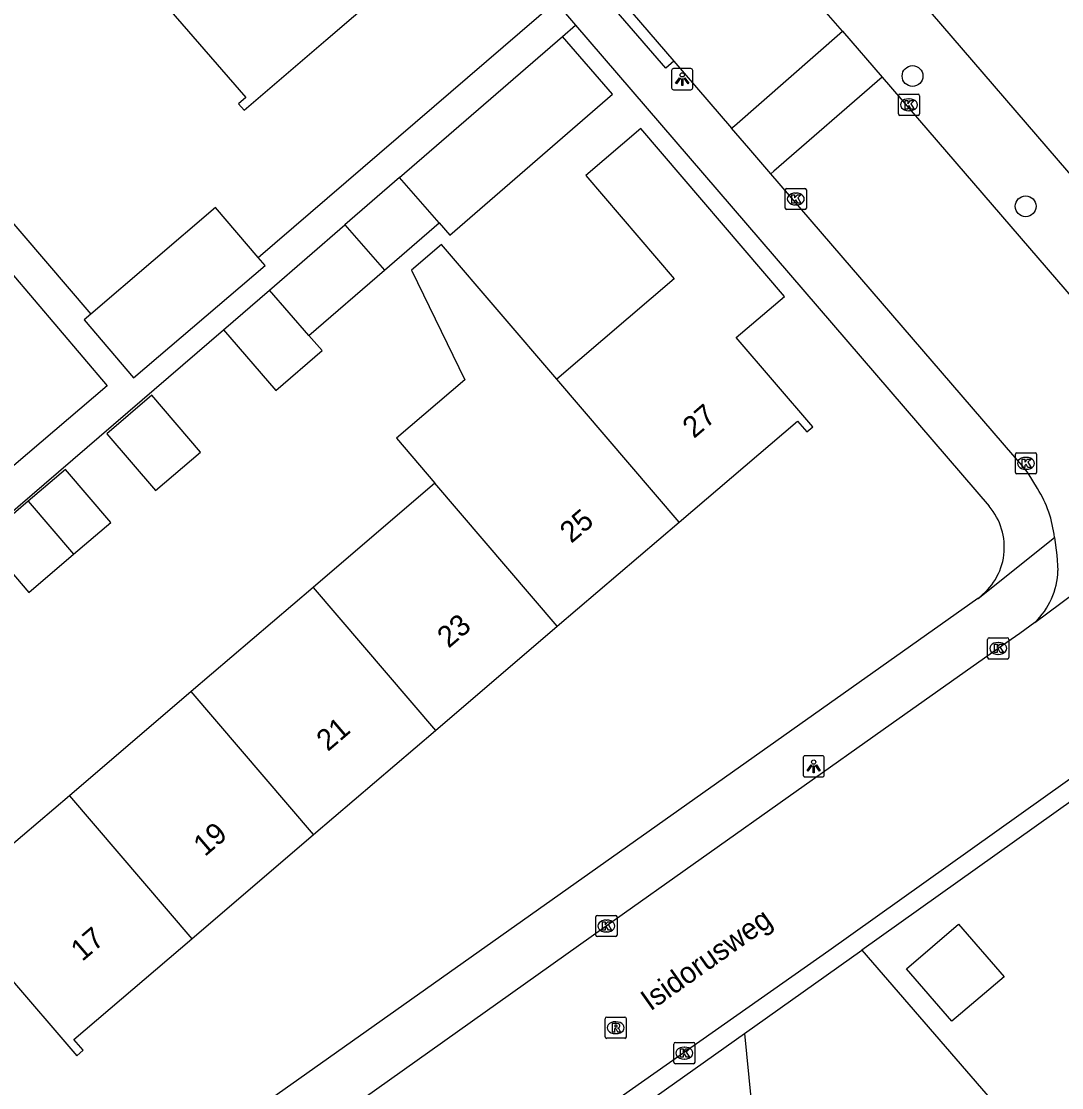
# Model space of a CAD drawing. Extents: x 159353 to 160616, y 385893 to 387321.
# Drawn here: x 160196.4 to 160245.4, y 386440.7 to 386490.9 of the extents above; entities that cross this region are included whole.
import ezdxf

# ---------------------------------------------------------------- set-up
doc = ezdxf.new("R2010")
doc.units = 0
for name, color, linetype in [('IMGEO_Boom', 7, 'Continuous'), ('IMGEO_Groenvoorziening', 7, 'Continuous'), ('IMGEO_Kolk', 7, 'Continuous'), ('IMGEO_Lichtpunt', 7, 'Continuous'), ('IMGEO_Openbare_ruimte_label', 7, 'Continuous'), ('IMGEO_Pand', 7, 'Continuous'), ('IMGEO_Pand_nummerreeks', 7, 'Continuous'), ('IMGEO_Rijbaan_lokaal_open', 7, 'Continuous'), ('IMGEO_Rioolput', 7, 'Continuous'), ('IMGEO_Voetpad_open', 7, 'Continuous')]:
    doc.layers.add(name, color=color, linetype=linetype)

msp = doc.modelspace()

# ---------------------------------------------------------------- linework, layer by layer
at = {"layer": 'IMGEO_Boom'}
for centre in [(160238.373, 386488.368), (160243.703, 386482.226)]:
    msp.add_circle(centre, 0.489, dxfattribs=at)
at = {"layer": 'IMGEO_Groenvoorziening'}
for points in [[(160235.988, 386447.162), (160271.317, 386406.276)], [(160230.453, 386443.23), (160231.461, 386433.006), (160231.588, 386432.453), (160232.01, 386431.828), (160232.475, 386431.503), (160233.03, 386431.335), (160238.95, 386430.837), (160239.693, 386430.674), (160241.109, 386430.121), (160241.766, 386429.736), (160242.7, 386429.005), (160265.57, 386401.071)]]:
    msp.add_lwpolyline(points, dxfattribs=at)
at = {"layer": 'IMGEO_Kolk'}
for p, q in [((160237.704, 386486.586), (160237.704, 386487.438)), ((160237.779, 386487.512), (160238.631, 386487.512)), ((160238.705, 386487.438), (160238.705, 386486.586)), ((160238.192, 386487.292), (160238.217, 386487.292)), ((160238.631, 386486.512), (160237.779, 386486.512)), ((160238.215, 386486.732), (160238.19, 386486.732)), ((160232.371, 386482.145), (160232.371, 386482.997)), ((160232.446, 386483.071), (160233.298, 386483.071)), ((160233.372, 386482.997), (160233.372, 386482.145)), ((160232.859, 386482.851), (160232.884, 386482.851)), ((160233.298, 386482.071), (160232.446, 386482.071)), ((160232.882, 386482.291), (160232.857, 386482.291)), ((160243.218, 386469.683), (160243.218, 386470.535)), ((160243.293, 386470.609), (160244.145, 386470.609)), ((160243.706, 386470.389), (160243.731, 386470.389)), ((160244.219, 386470.535), (160244.219, 386469.683)), ((160243.729, 386469.829), (160243.704, 386469.829)), ((160244.145, 386469.609), (160243.293, 386469.609)), ((160241.911, 386460.957), (160241.911, 386461.809)), ((160241.986, 386461.883), (160242.838, 386461.883)), ((160242.912, 386461.809), (160242.912, 386460.957)), ((160242.399, 386461.663), (160242.424, 386461.663)), ((160242.838, 386460.883), (160241.986, 386460.883)), ((160242.422, 386461.103), (160242.397, 386461.103)), ((160223.446, 386447.87), (160223.446, 386448.722)), ((160223.521, 386448.796), (160224.373, 386448.796)), ((160224.447, 386448.722), (160224.447, 386447.87)), ((160223.934, 386448.576), (160223.959, 386448.576)), ((160224.373, 386447.796), (160223.521, 386447.796)), ((160223.957, 386448.016), (160223.932, 386448.016)), ((160227.12, 386441.878), (160227.12, 386442.73)), ((160227.195, 386442.804), (160228.047, 386442.804)), ((160228.121, 386442.73), (160228.121, 386441.878)), ((160227.608, 386442.584), (160227.633, 386442.584)), ((160228.047, 386441.804), (160227.195, 386441.804)), ((160227.631, 386442.024), (160227.606, 386442.024))]:
    msp.add_line(p, q, dxfattribs=at)
for points in [[(160237.704, 386486.586), (160237.704, 386487.438)], [(160237.779, 386487.512), (160238.631, 386487.512)], [(160238.705, 386487.438), (160238.705, 386486.586)], [(160238.025, 386487.212), (160238.148, 386487.212), (160238.148, 386487.061), (160238.278, 386487.212), (160238.442, 386487.212), (160238.296, 386487.061), (160238.449, 386486.812), (160238.297, 386486.812), (160238.212, 386486.976), (160238.148, 386486.909), (160238.148, 386486.812), (160238.025, 386486.812), (160238.025, 386487.212)], [(160238.631, 386486.512), (160237.779, 386486.512)], [(160232.371, 386482.145), (160232.371, 386482.997)], [(160232.446, 386483.071), (160233.298, 386483.071)], [(160233.372, 386482.997), (160233.372, 386482.145)], [(160232.692, 386482.771), (160232.815, 386482.771), (160232.815, 386482.62), (160232.945, 386482.771), (160233.109, 386482.771), (160232.963, 386482.62), (160233.116, 386482.371), (160232.964, 386482.371), (160232.879, 386482.535), (160232.815, 386482.468), (160232.815, 386482.371), (160232.692, 386482.371), (160232.692, 386482.771)], [(160233.298, 386482.071), (160232.446, 386482.071)], [(160243.218, 386469.683), (160243.218, 386470.535)], [(160243.293, 386470.609), (160244.145, 386470.609)], [(160243.539, 386470.309), (160243.662, 386470.309), (160243.662, 386470.158), (160243.792, 386470.309), (160243.956, 386470.309), (160243.81, 386470.158), (160243.963, 386469.909), (160243.811, 386469.909), (160243.726, 386470.073), (160243.662, 386470.006), (160243.662, 386469.909), (160243.539, 386469.909), (160243.539, 386470.309)], [(160244.219, 386470.535), (160244.219, 386469.683)], [(160244.145, 386469.609), (160243.293, 386469.609)], [(160241.911, 386460.957), (160241.911, 386461.809)], [(160241.986, 386461.883), (160242.838, 386461.883)], [(160242.912, 386461.809), (160242.912, 386460.957)], [(160242.232, 386461.583), (160242.355, 386461.583), (160242.355, 386461.432), (160242.485, 386461.583), (160242.649, 386461.583), (160242.503, 386461.432), (160242.656, 386461.183), (160242.504, 386461.183), (160242.419, 386461.347), (160242.355, 386461.28), (160242.355, 386461.183), (160242.232, 386461.183), (160242.232, 386461.583)], [(160242.838, 386460.883), (160241.986, 386460.883)], [(160223.446, 386447.87), (160223.446, 386448.722)], [(160223.521, 386448.796), (160224.373, 386448.796)], [(160224.447, 386448.722), (160224.447, 386447.87)], [(160223.767, 386448.496), (160223.89, 386448.496), (160223.89, 386448.345), (160224.02, 386448.496), (160224.184, 386448.496), (160224.038, 386448.345), (160224.191, 386448.096), (160224.039, 386448.096), (160223.954, 386448.26), (160223.89, 386448.193), (160223.89, 386448.096), (160223.767, 386448.096), (160223.767, 386448.496)], [(160224.373, 386447.796), (160223.521, 386447.796)], [(160227.12, 386441.878), (160227.12, 386442.73)], [(160227.195, 386442.804), (160228.047, 386442.804)], [(160228.121, 386442.73), (160228.121, 386441.878)], [(160227.441, 386442.504), (160227.564, 386442.504), (160227.564, 386442.353), (160227.694, 386442.504), (160227.858, 386442.504), (160227.712, 386442.353), (160227.865, 386442.104), (160227.713, 386442.104), (160227.628, 386442.268), (160227.564, 386442.201), (160227.564, 386442.104), (160227.441, 386442.104), (160227.441, 386442.504)], [(160228.047, 386441.804), (160227.195, 386441.804)]]:
    msp.add_lwpolyline(points, dxfattribs=at)
for centre, start, end in [((160237.781, 386487.436), 91.552, 178.448), ((160237.781, 386487.436), 91.552, 178.448), ((160238.629, 386487.436), 1.552, 88.448), ((160238.629, 386487.436), 1.552, 88.448), ((160237.781, 386486.588), 181.552, 268.448), ((160237.781, 386486.588), 181.552, 268.448), ((160238.629, 386486.588), 271.552, 358.448), ((160238.629, 386486.588), 271.552, 358.448), ((160232.448, 386482.995), 91.552, 178.448), ((160232.448, 386482.995), 91.552, 178.448), ((160233.296, 386482.995), 1.552, 88.448), ((160233.296, 386482.995), 1.552, 88.448), ((160232.448, 386482.147), 181.552, 268.448), ((160232.448, 386482.147), 181.552, 268.448), ((160233.296, 386482.147), 271.552, 358.448), ((160233.296, 386482.147), 271.552, 358.448), ((160243.295, 386470.533), 91.552, 178.448), ((160243.295, 386470.533), 91.552, 178.448), ((160244.143, 386470.533), 1.552, 88.448), ((160244.143, 386470.533), 1.552, 88.448), ((160243.295, 386469.685), 181.552, 268.448), ((160243.295, 386469.685), 181.552, 268.448), ((160244.143, 386469.685), 271.552, 358.448), ((160244.143, 386469.685), 271.552, 358.448), ((160241.988, 386461.807), 91.552, 178.448), ((160241.988, 386461.807), 91.552, 178.448), ((160242.836, 386461.807), 1.552, 88.448), ((160242.836, 386461.807), 1.552, 88.448), ((160241.988, 386460.959), 181.552, 268.448), ((160241.988, 386460.959), 181.552, 268.448), ((160242.836, 386460.959), 271.552, 358.448), ((160242.836, 386460.959), 271.552, 358.448), ((160223.523, 386448.72), 91.552, 178.448), ((160223.523, 386448.72), 91.552, 178.448), ((160224.371, 386448.72), 1.552, 88.448), ((160224.371, 386448.72), 1.552, 88.448), ((160223.523, 386447.872), 181.552, 268.448), ((160223.523, 386447.872), 181.552, 268.448), ((160224.371, 386447.872), 271.552, 358.448), ((160224.371, 386447.872), 271.552, 358.448), ((160227.197, 386442.728), 91.552, 178.448), ((160227.197, 386442.728), 91.552, 178.448), ((160228.045, 386442.728), 1.552, 88.448), ((160228.045, 386442.728), 1.552, 88.448), ((160227.197, 386441.88), 181.552, 268.448), ((160227.197, 386441.88), 181.552, 268.448), ((160228.045, 386441.88), 271.552, 358.448), ((160228.045, 386441.88), 271.552, 358.448)]:
    msp.add_arc(centre, 0.0765, start, end, dxfattribs=at)
for centre, major_axis, ratio, start_param, end_param in [((160238.191, 386487.012), (-0.387, 0.002), 0.722429, 4.712389, 7.853982), ((160238.216, 386487.012), (-0.39, 0.002), 0.717154, 1.570796, 4.712389), ((160232.858, 386482.571), (-0.387, 0.002), 0.722429, 4.712389, 7.853982), ((160232.883, 386482.571), (-0.39, 0.002), 0.717154, 1.570796, 4.712389), ((160243.705, 386470.109), (-0.387, 0.002), 0.722429, 4.712389, 7.853982), ((160243.73, 386470.109), (-0.39, 0.002), 0.717154, 1.570796, 4.712389), ((160242.398, 386461.383), (-0.387, 0.002), 0.722429, 4.712389, 7.853982), ((160242.423, 386461.383), (-0.39, 0.002), 0.717154, 1.570796, 4.712389), ((160223.933, 386448.296), (-0.387, 0.002), 0.722429, 4.712389, 7.853982), ((160223.958, 386448.296), (-0.39, 0.002), 0.717154, 1.570796, 4.712389), ((160227.607, 386442.304), (-0.387, 0.002), 0.722429, 4.712389, 7.853982), ((160227.632, 386442.304), (-0.39, 0.002), 0.717154, 1.570796, 4.712389)]:
    msp.add_ellipse(centre, major_axis=major_axis, ratio=ratio, start_param=start_param, end_param=end_param, dxfattribs=at)
at = {"layer": 'IMGEO_Lichtpunt'}
for p, q in [((160227.021, 386488.624), (160227.021, 386487.817)), ((160227.021, 386488.624), (160227.021, 386487.817)), ((160227.923, 386488.719), (160227.115, 386488.719)), ((160227.923, 386488.719), (160227.115, 386488.719)), ((160228.017, 386487.817), (160228.017, 386488.624)), ((160228.017, 386487.817), (160228.017, 386488.624)), ((160227.115, 386487.723), (160227.923, 386487.723)), ((160227.115, 386487.723), (160227.923, 386487.723)), ((160233.216, 386456.226), (160233.216, 386455.419)), ((160233.216, 386456.226), (160233.216, 386455.419)), ((160234.118, 386456.321), (160233.31, 386456.321)), ((160234.118, 386456.321), (160233.31, 386456.321)), ((160234.212, 386455.419), (160234.212, 386456.226)), ((160234.212, 386455.419), (160234.212, 386456.226)), ((160233.31, 386455.325), (160234.118, 386455.325)), ((160233.31, 386455.325), (160234.118, 386455.325))]:
    msp.add_line(p, q, dxfattribs=at)
for points in [[(160227.395, 386488.288), (160227.434, 386488.26), (160227.246, 386487.998), (160227.208, 386488.025), (160227.395, 386488.288)], [(160227.497, 386488.24), (160227.544, 386488.24), (160227.544, 386487.918), (160227.497, 386487.918), (160227.497, 386488.24)], [(160227.607, 386488.26), (160227.645, 386488.287), (160227.832, 386488.025), (160227.793, 386487.997), (160227.607, 386488.26)], [(160233.59, 386455.89), (160233.629, 386455.862), (160233.441, 386455.6), (160233.403, 386455.627), (160233.59, 386455.89)], [(160233.692, 386455.842), (160233.739, 386455.842), (160233.739, 386455.52), (160233.692, 386455.52), (160233.692, 386455.842)], [(160233.802, 386455.862), (160233.84, 386455.889), (160234.027, 386455.627), (160233.988, 386455.599), (160233.802, 386455.862)]]:
    msp.add_lwpolyline(points, dxfattribs=at)
for centre in [(160227.52, 386488.422), (160233.715, 386456.024)]:
    msp.add_circle(centre, 0.0994, dxfattribs=at)
for centre, start, end in [((160227.115, 386488.624), 90, 180), ((160227.115, 386488.624), 90, 180), ((160227.923, 386488.624), 0, 90), ((160227.923, 386488.624), 0, 90), ((160227.115, 386487.817), 180, 270), ((160227.115, 386487.817), 180, 270), ((160227.923, 386487.817), 270, 0), ((160227.923, 386487.817), 270, 360), ((160233.31, 386456.226), 90, 180), ((160233.31, 386456.226), 90, 180), ((160234.118, 386456.226), 0, 90), ((160234.118, 386456.226), 0, 90), ((160233.31, 386455.419), 180, 270), ((160233.31, 386455.419), 180, 270), ((160234.118, 386455.419), 270, 0), ((160234.118, 386455.419), 270, 360)]:
    msp.add_arc(centre, 0.0946, start, end, dxfattribs=at)
at = {"layer": 'IMGEO_Pand'}
for points in [[(160201.994, 386492.691), (160202.08, 386492.59), (160202.276, 386492.758), (160206.956, 386487.359), (160206.611, 386487.065), (160206.878, 386486.753), (160210.728, 386490.062), (160214.519, 386493.32), (160214.299, 386493.576), (160213.878, 386493.215), (160209.088, 386498.788)], [(160214.203, 386483.588), (160221.875, 386490.232)], [(160216.059, 386481.444), (160216.562, 386480.864), (160224.235, 386487.507), (160221.875, 386490.232)], [(160227.371, 386467.336), (160232.946, 386472.104), (160233.387, 386471.589), (160233.666, 386471.828), (160230.068, 386476.034), (160232.339, 386477.977), (160225.566, 386485.895), (160222.975, 386483.679), (160227.139, 386478.81), (160221.605, 386474.076)], [(160214.203, 386483.588), (160211.628, 386481.358)], [(160216.059, 386481.444), (160214.203, 386483.588)], [(160207.535, 386479.816), (160205.528, 386482.172), (160199.644, 386477.143)], [(160208.074, 386478.28), (160211.628, 386481.358)], [(160211.628, 386481.358), (160213.484, 386479.214)], [(160213.484, 386479.214), (160216.059, 386481.444)], [(160221.605, 386474.076), (160216.177, 386480.422), (160214.763, 386479.213), (160217.278, 386474.051), (160214.049, 386471.288), (160215.864, 386469.166)], [(160199.644, 386477.143), (160199.335, 386476.878), (160201.667, 386474.14), (160207.86, 386479.434), (160207.535, 386479.816)], [(160209.93, 386476.137), (160213.484, 386479.214)], [(160205.899, 386476.396), (160208.074, 386478.28)], [(160209.93, 386476.137), (160208.074, 386478.28)], [(160205.899, 386476.396), (160208.371, 386473.542), (160210.546, 386475.426), (160209.93, 386476.137)], [(160227.371, 386467.336), (160221.605, 386474.076)], [(160202.703, 386468.82), (160204.824, 386470.633), (160202.529, 386473.317), (160200.409, 386471.504), (160202.703, 386468.82)], [(160198.839, 386465.822), (160200.592, 386467.32), (160198.452, 386469.823), (160196.698, 386468.324)], [(160215.864, 386469.166), (160210.122, 386464.255)], [(160221.63, 386462.425), (160215.864, 386469.166)], [(160196.698, 386468.324), (160194.588, 386466.52), (160194.661, 386466.433), (160196.726, 386464.016), (160198.839, 386465.822)], [(160196.698, 386468.324), (160198.839, 386465.822)], [(160221.63, 386462.425), (160227.371, 386467.336)], [(160210.122, 386464.255), (160204.381, 386459.344)], [(160210.122, 386464.255), (160215.889, 386457.514)], [(160215.889, 386457.514), (160221.63, 386462.425)], [(160204.381, 386459.344), (160198.64, 386454.434)], [(160210.148, 386452.603), (160204.381, 386459.344)], [(160210.148, 386452.603), (160215.889, 386457.514)], [(160198.64, 386454.434), (160195.699, 386451.918), (160193.37, 386451.902), (160192.024, 386450.751), (160190.75, 386452.241), (160188.264, 386450.115), (160193.405, 386444.104), (160195.676, 386446.047), (160198.985, 386442.178), (160199.289, 386442.437), (160198.855, 386442.944), (160204.406, 386447.692)], [(160198.64, 386454.434), (160204.406, 386447.692)], [(160204.406, 386447.692), (160210.148, 386452.603)], [(160240.225, 386443.814), (160238.095, 386446.28), (160240.536, 386448.389), (160242.683, 386445.904), (160240.225, 386443.814)]]:
    msp.add_lwpolyline(points, dxfattribs=at)
at = {"layer": 'IMGEO_Rijbaan_lokaal_open'}
for points in [[(160235.069, 386490.479), (160233.419, 386492.392), (160225.539, 386501.7)], [(160220.931, 386496.271), (160227.127, 386489.068)], [(160229.847, 386485.907), (160229.986, 386486.026), (160235.069, 386490.479)], [(160235.069, 386490.479), (160236.934, 386488.316)], [(160227.127, 386489.068), (160229.847, 386485.907)], [(160236.934, 386488.316), (160231.836, 386483.889), (160231.691, 386483.764)], [(160236.934, 386488.316), (160248.194, 386475.258), (160248.841, 386474.425), (160249.521, 386473.624), (160250.27, 386472.879)], [(160231.691, 386483.764), (160230.659, 386484.963), (160229.847, 386485.907)], [(160244.268, 386468.92), (160243.822, 386469.647), (160243.539, 386470.009), (160243.103, 386470.502), (160231.691, 386483.764)], [(160244.136, 386462.61), (160256.159, 386471.544)], [(160245.057, 386466.616), (160245.166, 386465.776), (160245.225, 386465.05)], [(160208.496, 386428.903), (160211.005, 386430.675), (160234.429, 386447.14), (160260.249, 386465.546)], [(160244.136, 386462.61), (160243.423, 386462.08), (160242.413, 386461.382), (160237.363, 386457.807), (160223.943, 386448.292), (160209.919, 386438.317), (160204.79, 386434.676), (160204.629, 386434.575)]]:
    msp.add_lwpolyline(points, dxfattribs=at)
for centre, radius, start, end in [((160239.564, 386466.022), 5.525, 6.1707, 31.6366), ((160241.684, 386465.167), 3.543, 313.7934, 358.1031)]:
    msp.add_arc(centre, radius, start, end, dxfattribs=at)
at = {"layer": 'IMGEO_Rioolput'}
for p, q in [((160223.884, 386443.074), (160223.884, 386443.926)), ((160223.959, 386444), (160224.811, 386444)), ((160224.372, 386443.78), (160224.397, 386443.78)), ((160224.885, 386443.926), (160224.885, 386443.074)), ((160224.395, 386443.22), (160224.37, 386443.22)), ((160224.811, 386443), (160223.959, 386443))]:
    msp.add_line(p, q, dxfattribs=at)
for points in [[(160223.884, 386443.074), (160223.884, 386443.926)], [(160223.959, 386444), (160224.811, 386444)], [(160224.473, 386443.698), (160224.221, 386443.7), (160224.221, 386443.3)], [(160224.885, 386443.926), (160224.885, 386443.074)], [(160224.221, 386443.3), (160224.345, 386443.3), (160224.345, 386443.462), (160224.356, 386443.462)], [(160224.399, 386443.619), (160224.345, 386443.619), (160224.345, 386443.538)], [(160224.345, 386443.538), (160224.397, 386443.538)], [(160224.403, 386443.433), (160224.474, 386443.3), (160224.614, 386443.3), (160224.549, 386443.426)], [(160224.811, 386443), (160223.959, 386443)]]:
    msp.add_lwpolyline(points, dxfattribs=at)
for centre, radius, start, end in [((160223.961, 386443.924), 0.0765, 91.552, 178.448), ((160223.961, 386443.924), 0.0765, 91.552, 178.448), ((160224.472, 386443.588), 0.109, 350.3612, 89.416), ((160224.809, 386443.924), 0.0765, 1.552, 88.448), ((160224.809, 386443.924), 0.0765, 1.552, 88.448), ((160224.355, 386443.409), 0.0533, 26.0293, 88.6989), ((160224.381, 386443.727), 0.19, 274.7715, 282.9687), ((160224.405, 386443.523), 0.0964, 77.0061, 93.1865), ((160224.419, 386443.58), 0.0378, 276.6634, 79.6772), ((160224.47, 386443.588), 0.112, 277.5842, 350.9817), ((160224.454, 386443.373), 0.108, 29.5134, 73.7905), ((160223.961, 386443.076), 0.0765, 181.552, 268.448), ((160223.961, 386443.076), 0.0765, 181.552, 268.448), ((160224.809, 386443.076), 0.0765, 271.552, 358.448), ((160224.809, 386443.076), 0.0765, 271.552, 358.448)]:
    msp.add_arc(centre, radius, start, end, dxfattribs=at)
for centre, major_axis, ratio, start_param, end_param in [((160224.371, 386443.5), (-0.387, 0.002), 0.722429, 4.712389, 7.853982), ((160224.396, 386443.5), (-0.39, 0.002), 0.717154, 1.570796, 4.712389)]:
    msp.add_ellipse(centre, major_axis=major_axis, ratio=ratio, start_param=start_param, end_param=end_param, dxfattribs=at)
at = {"layer": 'IMGEO_Voetpad_open'}
for points in [[(160227.651, 386504.825), (160231.803, 386500), (160253.12, 386475.231)], [(160227.127, 386489.068), (160226.749, 386488.741), (160220.535, 386495.928), (160220.931, 386496.271)], [(160207.535, 386479.816), (160221.545, 386491.86)], [(160221.545, 386491.86), (160222.49, 386490.761)], [(160221.875, 386490.232), (160222.49, 386490.761)], [(160222.49, 386490.761), (160241.983, 386468.085)], [(160189.981, 386488.447), (160199.644, 386477.143)], [(160193.52, 386481.864), (160200.423, 386473.759), (160193.545, 386467.901)], [(160191.007, 386463.601), (160205.899, 386476.396)], [(160241.445, 386463.741), (160241.464, 386463.738), (160245.057, 386466.616)], [(160277.935, 386446.16), (160261.395, 386465.192), (160260.458, 386464.58), (160235.988, 386447.162)], [(160241.445, 386463.741), (160202.468, 386436.127)], [(160230.453, 386443.23), (160235.988, 386447.162)], [(160203.525, 386424.098), (160210.178, 386428.825), (160230.453, 386443.23)]]:
    msp.add_lwpolyline(points, dxfattribs=at)
msp.add_arc((160239.74, 386466.157), 2.957, 305.2061, 40.6738, dxfattribs=at)

# ---------------------------------------------------------------- texts
at = {"layer": 'IMGEO_Openbare_ruimte_label'}
msp.add_text('Isidorusweg', height=1, rotation=35.3112, dxfattribs=at).set_placement((160226.022, 386444.259))
at = {"layer": 'IMGEO_Pand_nummerreeks'}
for s, p in [('27', (160228.07, 386471.25)), ('25', (160222.291, 386466.307)), ('23', (160216.512, 386461.364)), ('21', (160210.819, 386456.494)), ('19', (160205.023, 386451.537)), ('17', (160199.244, 386446.594))]:
    msp.add_text(s, height=1, rotation=40.5423, dxfattribs=at).set_placement(p)

doc.saveas('drawing.dxf')
